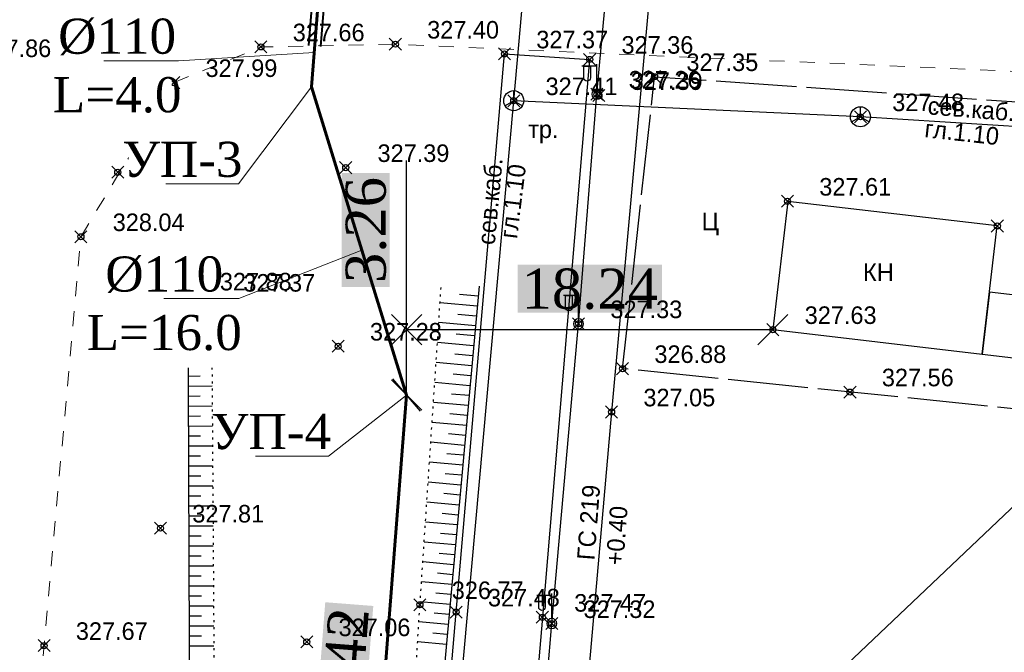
# Model space of a CAD drawing. Header units: metres. Extents: x 703769 to 722343, y 4313031 to 4317457.
# Tile 365 of 409: x 708334 to 708383, y 4316245 to 4316277. Entities that reach past the tile are written whole.
import ezdxf
from ezdxf import colors
from ezdxf.entities.mleader import LeaderData, LeaderLine
from ezdxf.math import Vec2, Vec3

# ---------------------------------------------------------------- set-up
doc = ezdxf.new("R2010")
doc.units = ezdxf.units.M
doc.header["$LTSCALE"] = 0.5
doc.header["$PDMODE"] = 35
doc.header["$PDSIZE"] = 0.3
for name, pattern in [('Auto_Street_NotBorder_Line_m1', [3, 1.5, -1.5]), ('ДОРОГИ_СТРОЯЩ', [9, 8, -1]), ('Контура низ откосов  Штриховая 0.1-0.5 - - - - - - -', [0.6, 0.1, -0.5])]:
    doc.linetypes.add(name, pattern=pattern)
for name, color, linetype in [('(004) Точки рельефа', 7, 'Continuous'), ('(007) Здания', 7, 'Continuous'), ('(011) Колодцы', 7, 'Continuous'), ('(013) Газ', 30, 'ИК_Газопровод -------г--------'), ('(016) Кабель', 1, 'Continuous'), ('(019) Связь', 3, 'ИК_КАБ_СВЯЗИ'), ('(022) Возд. Линии', 7, 'Continuous'), ('(025) Дорога', 7, 'Continuous'), ('(035) Откосы', 7, 'Continuous')]:
    doc.layers.add(name, color=color, linetype=linetype)
doc.layers.add('AUTO#_ROADS_EXIST_L', color=7, linetype='Continuous', lineweight=15, true_color=0x000000)
doc.layers.add('ВК_В1', color=134, linetype='Continuous', lineweight=40)
doc.styles.add('BM-431', font='txt')
doc.styles.add('D-431', font='txt')
doc.styles.add('Interproekt', font='isocpeur.ttf', dxfattribs={"width": 0.95, "oblique": 15})
doc.styles.add('P-131', font='txt')
doc.styles.get("Standard").update_dxf_attribs({"font": 'times.ttf'})
doc.linetypes.add('GAZ_VOZDUSH', pattern='A,1,-2,["~",Standard,S=3,R=0,X=-1.5,Y=-1.5],-1,10', length=14)
doc.linetypes.add('ИК_Газопровод -------г--------', pattern='A,9,-0.6,["Г",Standard,S=1.2,R=0,X=0,Y=-0.6],-1.2', length=10.8)
doc.linetypes.add('ИК_КАБ_СВЯЗИ', pattern='A,4,["o",Standard,S=0.5,R=0,X=0,Y=-0.125],4,-2', length=10)
doc.linetypes.add('ИК_Э_КАБ_НН', pattern='A,8,-2,["<",Standard,S=1,R=0,X=0,Y=-0.5],8,[">",Standard,S=1,R=0,X=-0.5,Y=-0.5],-2', length=20)
doc.dimstyles.new('300', dxfattribs={"dimtxt": 2, "dimasz": 1.5, "dimexe": 0, "dimexo": 0, "dimgap": 1, "dimtad": 1, "dimzin": 0, "dimdsep": 46, "dimtxsty": 'Standard', "dimblk": 'OBLIQUE', "dimcen": 0, "dimclrd": 1, "dimclre": 1, "dimclrt": 1, "dimadec": 1, "dimazin": 0, "dimtfac": 1, "dimtofl": 0, "dimtmove": 0, "dimatfit": 3, "dimfxl": 3, "dimtfill": 2, "dimtfillclr": 7, "dimtolj": 1, "dimtzin": 0, "dimlwd": 25, "dimlwe": -1, "dimarcsym": 0})

# ---------------------------------------------------------------- blocks, each defined once
blk = doc.blocks.new('f')
at = {"layer": '(022) Возд. Линии'}
for points in [[(0, 0.25), (0, 1.5)], [(0, 1.4), (0.75, 1.4)]]:
    blk.add_lwpolyline(points, dxfattribs=at)
blk.add_lwpolyline([(0.4875, 0.65), (0.4875, 0.65, 0.4142136), (0.65, 0.8125), (0.65, 1.4), (0.325, 1.4), (0.325, 0.8125, 0.4142136)], format="xyb", close=True, dxfattribs=at)
blk.add_circle((0, 0), 0.25, dxfattribs=at)
blk = doc.blocks.new('_Dot')
at = {"color": 0, "linetype": 'ByBlock', "lineweight": -2}
blk.add_line((-0.5, 0), (-1, 0), dxfattribs=at)
at = {"color": 0, "linetype": 'ByBlock', "const_width": 0.5}
blk.add_lwpolyline([(-0.25, 0, 1), (0.25, 0, 1)], format="xyb", close=True, dxfattribs=at)
blk = doc.blocks.new('_Oblique')
at = {"color": 0, "linetype": 'ByBlock', "lineweight": -2}
blk.add_line((-0.5, -0.5), (0.5, 0.5), dxfattribs=at)
blk = doc.blocks.new('*D538')
at = {"color": 1, "lineweight": 25, "transparency": 16777216}
blk.add_line((708353.557, 4316257.858), (708351.352, 4316229.524), dxfattribs=at)
at = {"layer": 'Defpoints', "color": 0, "lineweight": 40, "transparency": 16777216}
for p in [(708353.557, 4316257.858), (708351.352, 4316229.524), (708351.352, 4316229.524)]:
    blk.add_point(p, dxfattribs=at)
at = {"color": 1, "lineweight": 25, "transparency": 16777216, "xscale": 1.5, "yscale": 1.5, "zscale": 1.5}
for p, rotation in [((708353.557, 4316257.858), 85.55011524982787), ((708351.352, 4316229.524), 265.5501152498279)]:
    blk.add_blockref('_Oblique', p, dxfattribs=dict(at, rotation=rotation))
at = {"color": 1, "lineweight": 40, "transparency": 16777216, "insert": (708350.441, 4316243.848), "char_height": 2, "attachment_point": 5, "rotation": 85.5501, "bg_fill": 1, "box_fill_scale": 1.1, "bg_fill_color": 7, "bg_fill_true_color": 16777215, "bg_fill_transparency": 0}
blk.add_mtext('\\A1;28.42', dxfattribs=at)
blk = doc.blocks.new('*D593')
at = {"color": 1, "lineweight": 25, "transparency": 16777216}
for p, q in [((708353.557, 4316261.116), (708353.557, 4316269.55)), ((708353.557, 4316257.858), (708353.557, 4316261.116))]:
    blk.add_line(p, q, dxfattribs=at)
at = {"layer": 'Defpoints', "color": 0, "lineweight": 40, "transparency": 16777216}
for p in [(708353.557, 4316261.116, 327.331), (708353.557, 4316261.116), (708353.557, 4316257.858)]:
    blk.add_point(p, dxfattribs=at)
at = {"color": 1, "lineweight": 25, "transparency": 16777216, "xscale": 1.5, "yscale": 1.5, "zscale": 1.5}
for p, rotation in [((708353.557, 4316261.116), 90), ((708353.557, 4316257.858), 270)]:
    blk.add_blockref('_Oblique', p, dxfattribs=dict(at, rotation=rotation))
at = {"color": 1, "lineweight": 40, "transparency": 16777216, "insert": (708351.537, 4316266.083), "char_height": 2, "attachment_point": 5, "rotation": 90, "bg_fill": 1, "box_fill_scale": 1.1, "bg_fill_color": 7, "bg_fill_true_color": 16777215, "bg_fill_transparency": 0}
blk.add_mtext('\\A1;3.26', dxfattribs=at)
blk = doc.blocks.new('*D594')
at = {"color": 1, "lineweight": 25, "transparency": 16777216}
blk.add_line((708353.557, 4316261.116), (708371.802, 4316261.116), dxfattribs=at)
at = {"layer": 'Defpoints', "color": 0, "lineweight": 40, "transparency": 16777216}
for p in [(708353.557, 4316261.116), (708371.802, 4316261.116, 327.331), (708371.802, 4316261.116)]:
    blk.add_point(p, dxfattribs=at)
at = {"color": 1, "lineweight": 25, "transparency": 16777216, "xscale": 1.5, "yscale": 1.5, "zscale": 1.5, "rotation": 180}
blk.add_blockref('_Oblique', (708353.557, 4316261.116), dxfattribs=at)
at = {"color": 1, "lineweight": 25, "transparency": 16777216, "xscale": 1.5, "yscale": 1.5, "zscale": 1.5}
blk.add_blockref('_Oblique', (708371.802, 4316261.116), dxfattribs=at)
at = {"color": 1, "lineweight": 40, "transparency": 16777216, "insert": (708362.68, 4316263.136), "char_height": 2, "attachment_point": 5, "bg_fill": 1, "box_fill_scale": 1.1, "bg_fill_color": 7, "bg_fill_true_color": 16777215, "bg_fill_transparency": 0}
blk.add_mtext('\\A1;18.24', dxfattribs=at)

msp = doc.modelspace()

# ---------------------------------------------------------------- linework, layer by layer
at = {"layer": '(007) Здания', "elevation": 327.331}
for points in [[(708371.802, 4316261.116), (708382.231, 4316259.889), (708382.983, 4316266.284), (708372.554, 4316267.511)], [(708382.231, 4316259.889), (708385.206, 4316259.539), (708385.57, 4316262.634), (708382.595, 4316262.984)]]:
    msp.add_lwpolyline(points, close=True, dxfattribs=at)
at = {"layer": '(011) Колодцы'}
for points, elevation in [([(708358.891, 4316272.529), (708358.891, 4316273.029)], 325.431), ([(708358.891, 4316272.529), (708358.891, 4316273.029)], 325.431), ([(708358.891, 4316272.529), (708358.458, 4316272.279)], 325.431), ([(708358.891, 4316272.529), (708358.458, 4316272.279)], 325.431), ([(708358.891, 4316272.529), (708359.324, 4316272.279)], 325.431), ([(708358.891, 4316272.529), (708359.324, 4316272.279)], 325.431), ([(708376.161, 4316271.726), (708376.161, 4316272.226)], 327.19), ([(708376.161, 4316271.726), (708375.728, 4316271.476)], 327.19), ([(708376.161, 4316271.726), (708376.594, 4316271.476)], 327.19)]:
    msp.add_lwpolyline(points, dxfattribs=dict(at, elevation=elevation))
for centre in [(708358.891, 4316272.529, 325.431), (708358.891, 4316272.529, 325.431), (708376.161, 4316271.726, 327.19)]:
    msp.add_circle(centre, 0.5, dxfattribs=at)
at = {"layer": '(013) Газ', "linetype": 'GAZ_VOZDUSH', "elevation": 326.563, "flags": 128}
msp.add_lwpolyline([(708369.81, 4316319.615), (708369.113, 4316312.733), (708366.425, 4316286.185), (708363.766, 4316257.013), (708357.682, 4316187.736), (708355.055, 4316156.194), (708352.677, 4316127.049)], dxfattribs=at)
at = {"layer": '(016) Кабель', "linetype": 'ИК_Э_КАБ_НН', "elevation": 326.597, "flags": 128}
msp.add_lwpolyline([(708249.985, 4314981.479), (708250.82, 4314994.453), (708251.559, 4315005.82), (708252.37, 4315018.441), (708253.053, 4315029.231), (708253.787, 4315042.038), (708254.637, 4315054.862), (708255.635, 4315071.329), (708256.598, 4315086.747), (708257.467, 4315101.098), (708258.354, 4315115.971), (708259.411, 4315132.067), (708260.336, 4315147.885), (708261.397, 4315163.669), (708264.541, 4315183.982), (708266.176, 4315199.034), (708267.362, 4315213.475), (708268.374, 4315229.02), (708269.845, 4315242.198), (708271.828, 4315255.337), (708273.674, 4315269.524), (708275.505, 4315283.281), (708277.38, 4315297.394), (708281.752, 4315326.597), (708283.598, 4315341.056), (708285.41, 4315355.306), (708287.069, 4315373.866), (708288.446, 4315388.958), (708289.84, 4315403.858), (708291.182, 4315418.537), (708292.537, 4315433.784), (708294.032, 4315449.283), (708295.507, 4315463.66), (708296.078, 4315478.064), (708297.37, 4315493.303), (708298.657, 4315508.657), (708299.851, 4315523.654), (708301.076, 4315538.719), (708302.334, 4315553.605), (708303.538, 4315568.681), (708306.01, 4315599.024), (708308.439, 4315629.26), (708310.925, 4315659.518), (708314.819, 4315705.429), (708316.066, 4315721.797), (708317.423, 4315737.878), (708318.736, 4315752.964), (708319.999, 4315767.605), (708321.351, 4315784.629), (708322.651, 4315800.258), (708323.922, 4315814.9), (708325.202, 4315828.081), (708326.515, 4315842.883), (708327.984, 4315858.663), (708329.163, 4315872.867), (708330.365, 4315887.889), (708331.555, 4315902.908), (708332.679, 4315917.08), (708333.897, 4315932.711), (708335.115, 4315947.857), (708336.225, 4315962.741), (708337.469, 4315977.821), (708338.545, 4315992.145), (708339.663, 4316007.377), (708340.941, 4316022.682), (708342.079, 4316037.728), (708343.178, 4316052.432), (708344.309, 4316067.191), (708345.452, 4316082.234), (708346.637, 4316096.926), (708347.806, 4316111.892), (708349.626, 4316127.437), (708351.153, 4316141.846), (708352.719, 4316156.666), (708355.709, 4316187.043), (708356.969, 4316201.735), (708358.286, 4316216.561), (708359.517, 4316231.321), (708360.786, 4316246.466), (708362.123, 4316261.412), (708363.033, 4316272.851), (708364.289, 4316286.262), (708365.798, 4316301.906), (708367.145, 4316317.788)], dxfattribs=at)
at = {"layer": '(019) Связь', "flags": 128}
for points, elevation in [([(708355.083, 4316230.156), (708358.891, 4316272.529), (708363.142, 4316320.223)], 325.431), ([(708847.338, 4316246.716), (708654.543, 4316254.172), (708654.543, 4316254.172), (708376.161, 4316271.726), (708358.891, 4316272.529)], 327.19)]:
    msp.add_lwpolyline(points, dxfattribs=dict(at, elevation=elevation))
at = {"layer": '(019) Связь', "color": 0, "linetype": 'Continuous', "elevation": 325.431, "flags": 128}
msp.add_lwpolyline([(708358.134, 4316229.662), (708358.25, 4316228.054), (708400.891, 4316268.554), (708404.726, 4316302.724)], dxfattribs=at)
at = {"layer": '(025) Дорога', "elevation": 327.122, "flags": 128}
msp.add_lwpolyline([(708336.634, 4316174.283), (708336.869, 4316177.246), (708345.184, 4316176.697), (708344.621, 4316169.413), (708349.196, 4316169.207), (708350.834, 4316187.009), (708353.593, 4316218.726), (708356.021, 4316247.039), (708358.429, 4316274.859), (708362.674, 4316274.587), (708360.317, 4316246.782), (708357.78, 4316217.202), (708355.389, 4316189.657), (708352.196, 4316156.495), (708348.884, 4316125.194), (708344.61, 4316125.522), (708347.942, 4316156.857), (708348.952, 4316166.884), (708344.436, 4316167.042), (708343.944, 4316160.479), (708335.67, 4316161.063), (708335.721, 4316164.081)], dxfattribs=at)
at = {"layer": '(025) Дорога', "linetype": 'ДОРОГИ_СТРОЯЩ', "elevation": 327.227, "flags": 128}
msp.add_lwpolyline([(708386.975, 4316256.845), (708364.314, 4316259.172), (708365.909, 4316273.726), (708387.933, 4316272.195), (708386.975, 4316256.845)], dxfattribs=at)
at = {"layer": '(035) Откосы'}
for p, q in [((708357.117, 4316262.788, -0.295), (708356.185, 4316262.872, -0.295)), ((708342.668, 4316262.291, 327.416), (708343.838, 4316262.296, 327.416)), ((708357.072, 4316262.292, -0.295), (708355.221, 4316262.46, -0.295)), ((708342.67, 4316261.793, 327.416), (708343.256, 4316261.795, 327.416)), ((708357.027, 4316261.796, -0.295), (708356.107, 4316261.879, -0.295)), ((708342.672, 4316261.295, 327.416), (708343.845, 4316261.3, 327.416)), ((708356.982, 4316261.3, -0.295), (708355.155, 4316261.466, -0.295)), ((708342.674, 4316260.797, 327.416), (708343.261, 4316260.799, 327.416)), ((708356.936, 4316260.804, -0.295), (708356.029, 4316260.886, -0.295)), ((708342.677, 4316260.299, 327.416), (708343.851, 4316260.304, 327.416)), ((708356.891, 4316260.308, -0.295), (708355.088, 4316260.472, -0.295)), ((708342.679, 4316259.801, 327.416), (708343.267, 4316259.803, 327.416)), ((708356.846, 4316259.812, -0.295), (708355.951, 4316259.894, -0.295)), ((708342.681, 4316259.303, 327.416), (708343.858, 4316259.308, 327.416)), ((708356.801, 4316259.316, -0.295), (708355.022, 4316259.478, -0.295)), ((708342.683, 4316258.805, 327.416), (708343.272, 4316258.807, 327.416)), ((708356.756, 4316258.82, -0.295), (708355.873, 4316258.901, -0.295)), ((708342.685, 4316258.307, 327.416), (708343.865, 4316258.312, 327.416)), ((708356.711, 4316258.324, -0.295), (708354.956, 4316258.484, -0.295)), ((708342.687, 4316257.809, 327.416), (708343.278, 4316257.811, 327.416)), ((708356.666, 4316257.828, -0.295), (708355.795, 4316257.908, -0.295)), ((708342.689, 4316257.31, 327.416), (708343.871, 4316257.316, 327.416)), ((708356.621, 4316257.332, -0.295), (708354.89, 4316257.49, -0.295)), ((708342.691, 4316256.812, 327.416), (708343.283, 4316256.815, 327.416)), ((708356.576, 4316256.837, -0.295), (708355.716, 4316256.915, -0.295)), ((708342.694, 4316256.314, 327.416), (708343.878, 4316256.319, 327.416)), ((708356.531, 4316256.341, -0.295), (708354.824, 4316256.496, -0.295)), ((708356.485, 4316255.845, -0.295), (708355.638, 4316255.922, -0.295)), ((708342.696, 4316255.816, 327.416), (708343.289, 4316255.819, 327.416)), ((708356.44, 4316255.349, -0.295), (708354.758, 4316255.502, -0.295)), ((708342.698, 4316255.318, 327.416), (708343.885, 4316255.323, 327.416)), ((708356.395, 4316254.853, -0.295), (708355.56, 4316254.929, -0.295)), ((708342.7, 4316254.82, 327.416), (708343.294, 4316254.823, 327.416)), ((708356.35, 4316254.357, -0.295), (708354.692, 4316254.508, -0.295)), ((708342.702, 4316254.322, 327.416), (708343.891, 4316254.327, 327.416)), ((708356.305, 4316253.861, -0.295), (708355.482, 4316253.936, -0.295)), ((708342.704, 4316253.824, 327.416), (708343.3, 4316253.827, 327.416)), ((708356.26, 4316253.365, -0.295), (708354.626, 4316253.514, -0.295)), ((708342.706, 4316253.326, 327.416), (708343.898, 4316253.331, 327.416)), ((708356.215, 4316252.869, -0.295), (708355.404, 4316252.943, -0.295)), ((708342.708, 4316252.828, 327.416), (708343.305, 4316252.831, 327.416)), ((708356.17, 4316252.373, -0.295), (708354.56, 4316252.52, -0.295)), ((708342.711, 4316252.33, 327.416), (708343.905, 4316252.335, 327.416)), ((708356.125, 4316251.877, -0.295), (708355.326, 4316251.95, -0.295)), ((708342.713, 4316251.832, 327.416), (708343.31, 4316251.835, 327.416)), ((708356.08, 4316251.381, -0.295), (708354.494, 4316251.526, -0.295)), ((708342.715, 4316251.334, 327.416), (708343.912, 4316251.339, 327.416)), ((708356.034, 4316250.885, -0.295), (708355.248, 4316250.957, -0.295)), ((708342.717, 4316250.836, 327.416), (708343.316, 4316250.839, 327.416)), ((708355.989, 4316250.39, -0.295), (708354.428, 4316250.532, -0.295)), ((708342.719, 4316250.338, 327.416), (708343.918, 4316250.343, 327.416)), ((708355.944, 4316249.894, -0.295), (708355.17, 4316249.964, -0.295)), ((708342.721, 4316249.84, 327.416), (708343.321, 4316249.843, 327.416)), ((708355.899, 4316249.398, -0.295), (708354.362, 4316249.537, -0.295)), ((708342.723, 4316249.342, 327.416), (708343.925, 4316249.347, 327.416)), ((708355.854, 4316248.902, -0.295), (708355.091, 4316248.971, -0.295)), ((708342.725, 4316248.844, 327.416), (708343.327, 4316248.846, 327.416)), ((708355.809, 4316248.406, -0.295), (708354.296, 4316248.543, -0.295)), ((708342.728, 4316248.346, 327.416), (708343.932, 4316248.351, 327.416)), ((708342.73, 4316247.848, 327.416), (708343.332, 4316247.85, 327.416)), ((708355.719, 4316247.414, -0.295), (708354.23, 4316247.549, -0.295)), ((708355.764, 4316247.91, -0.295), (708355.013, 4316247.978, -0.295)), ((708342.732, 4316247.35, 327.416), (708343.938, 4316247.355, 327.416)), ((708342.734, 4316246.852, 327.416), (708343.338, 4316246.854, 327.416)), ((708355.629, 4316246.422, -0.295), (708354.167, 4316246.555, -0.295)), ((708355.674, 4316246.918, -0.295), (708354.936, 4316246.985, -0.295)), ((708342.736, 4316246.354, 327.416), (708343.945, 4316246.359, 327.416)), ((708342.738, 4316245.856, 327.416), (708343.343, 4316245.858, 327.416)), ((708355.538, 4316245.43, -0.295), (708354.105, 4316245.561, -0.295)), ((708355.583, 4316245.926, -0.295), (708354.86, 4316245.992, -0.295)), ((708342.74, 4316245.358, 327.416), (708343.952, 4316245.363, 327.416))]:
    msp.add_line(p, q, dxfattribs=at)
at = {"layer": '(035) Откосы', "linetype": 'Контура низ откосов  Штриховая 0.1-0.5 - - - - - - -'}
for points, elevation in [([(708348.623, 4316178.652), (708349.594, 4316188.753), (708352.471, 4316219.283), (708354.22, 4316247.404), (708355.284, 4316263.408)], -0.295), ([(708342.666, 4316262.789), (708343.835, 4316262.733), (708344.012, 4316236.398), (708341.215, 4316225.196), (708338.187, 4316179.642), (708335.735, 4316179.713)], 327.416)]:
    msp.add_lwpolyline(points, dxfattribs=dict(at, elevation=elevation))
at = {"layer": '(035) Откосы', "flags": 128}
for points, elevation in [([(708357.162, 4316263.284), (708357.162, 4316263.284), (708355.46, 4316244.567), (708353.247, 4316218.002), (708350.246, 4316185.678), (708349.674, 4316178.461)], -0.295), ([(708335.735, 4316179.713), (708339.562, 4316225.047), (708342.777, 4316236.765), (708342.666, 4316262.789)], 327.416)]:
    msp.add_lwpolyline(points, dxfattribs=dict(at, elevation=elevation))
at = {"color": 7, "lineweight": 60, "flags": 128}
msp.add_lwpolyline([(708357.248, 4316377.175), (708348.812, 4316273.22), (708353.557, 4316257.858), (708353.557, 4316257.858), (708347.85, 4316184.516), (708345.678, 4316161.373), (708341.109, 4316137.997), (708335.61, 4316072.004), (708331.974, 4316031.837), (708328.458, 4315988.492), (708323.014, 4315931.637), (708323.014, 4315931.637), (708318.91, 4315884.75), (708318.91, 4315884.75), (708310.198, 4315791.027), (708310.198, 4315791.027), (708309.338, 4315780.95), (708304.899, 4315683.04), (708304.899, 4315683.04), (708296.663, 4315617.1)], dxfattribs=at)
at = {"color": 1, "lineweight": 40, "flags": 128}
for points in [[(708348.679, 4316275.286), (708349.583, 4316286.396)], [(708349.277, 4316275.237), (708350.181, 4316286.348)]]:
    msp.add_lwpolyline(points, dxfattribs=at)
at = {"color": 0, "linetype": 'ByBlock', "lineweight": -2, "transparency": 16777216}
for p in [(708346.297, 4316275.207, 327.661), (708352.994, 4316275.344, 327.399), (708358.429, 4316274.859, 327.37), (708362.674, 4316274.587, 327.363), (708365.909, 4316273.726, 327.352), (708341.951, 4316273.428, 327.99), (708363.033, 4316272.851, 327.255), (708363.137, 4316272.781, 327.386), (708358.891, 4316272.529, 327.408), (708376.161, 4316271.726, 327.485), (708339.166, 4316268.962, 328.126), (708350.52, 4316269.191, 327.39), (708372.527, 4316267.514, 327.608), (708382.983, 4316266.284, 327.594), (708337.329, 4316265.747, 328.045), (708342.666, 4316262.789, 327.885), (708343.835, 4316262.733, 327.372), (708362.123, 4316261.412, 327.329), (708371.802, 4316261.116, 327.626), (708350.143, 4316260.29, 327.279), (708364.314, 4316259.172, 326.884), (708375.644, 4316258.008, 327.556), (708363.766, 4316257.013, 327.05), (708341.292, 4316251.222, 327.81), (708354.22, 4316247.404, 326.772), (708356.021, 4316247.039, 327.484), (708360.317, 4316246.782, 327.467), (708360.786, 4316246.466, 327.316), (708335.492, 4316245.368, 327.666), (708348.578, 4316245.554, 327.064)]:
    msp.add_point(p, dxfattribs=at)
at = {"layer": 'AUTO#_ROADS_EXIST_L', "linetype": 'Auto_Street_NotBorder_Line_m1', "lineweight": 15, "elevation": -0.295, "flags": 128}
msp.add_lwpolyline([(708390.37, 4316273.7), (708352.994, 4316275.344), (708346.297, 4316275.207), (708341.951, 4316273.428), (708337.329, 4316265.747), (708330.024, 4316184.714), (708325.141, 4316127.253), (708329.905, 4316125.26), (708353.07, 4316123.926)], dxfattribs=at)

# ---------------------------------------------------------------- block references
at = {"layer": '(022) Возд. Линии', "xscale": -1}
for p in [(708363.033, 4316272.851, 326.597), (708362.123, 4316261.412, 326.597), (708360.786, 4316246.466, 326.597)]:
    msp.add_blockref('f', p, dxfattribs=at)

# ---------------------------------------------------------------- texts
at = {"layer": '(004) Точки рельефа', "style": 'D-431'}
for s, p in [('327.40', (708354.58, 4316275.626, 327.399)), ('327.66', (708347.883, 4316275.492, 327.661)), ('327.37', (708360.015, 4316275.138, 327.37)), ('327.86', (708332.272, 4316274.704, 327.857)), ('327.36', (708364.26, 4316274.872, 327.363)), ('327.99', (708343.537, 4316273.712, 327.99)), ('327.35', (708367.495, 4316274.007, 327.352)), ('327.26', (708364.619, 4316273.136, 327.255)), ('327.41', (708360.477, 4316272.808, 327.408)), ('327.39', (708364.723, 4316273.065, 327.386)), ('327.48', (708377.747, 4316272.009, 327.485)), ('328.13', (708340.752, 4316269.245, 328.126)), ('327.39', (708352.106, 4316269.475, 327.39)), ('327.61', (708374.113, 4316267.799, 327.608)), ('328.04', (708338.915, 4316266.031, 328.045)), ('327.88', (708344.252, 4316263.072, 327.885)), ('327.37', (708345.421, 4316263.012, 327.372)), ('327.33', (708363.709, 4316261.691, 327.329)), ('327.63', (708373.388, 4316261.401, 327.626)), ('327.28', (708351.729, 4316260.574, 327.279)), ('326.88', (708365.9, 4316259.457, 326.884)), ('327.56', (708377.231, 4316258.294, 327.556)), ('327.05', (708365.352, 4316257.295, 327.05)), ('327.81', (708342.878, 4316251.505, 327.81)), ('326.77', (708355.806, 4316247.689, 326.772)), ('327.48', (708357.607, 4316247.322, 327.484)), ('327.47', (708361.903, 4316247.061, 327.467)), ('327.32', (708362.372, 4316246.745, 327.316)), ('327.67', (708337.078, 4316245.654, 327.666)), ('327.06', (708350.164, 4316245.84, 327.064))]:
    msp.add_text(s, height=0.875, dxfattribs=at).set_placement(p)
at = {"layer": '(007) Здания', "style": 'P-131'}
msp.add_text('КН', height=0.88, dxfattribs=at).set_placement((708376.29, 4316263.536, -0.295))
at = {"layer": '(013) Газ', "color": 0, "linetype": 'Continuous', "style": 'D-431'}
for s, p in [('ГС 219', (708362.914, 4316249.603, -0.295)), ('+0.40', (708364.345, 4316249.342, -0.295))]:
    msp.add_text(s, height=0.875, rotation=85.6526, dxfattribs=at).set_placement(p)
at = {"layer": '(019) Связь', "color": 0, "linetype": 'Continuous', "style": 'D-431'}
for s, rotation, p in [('сев.каб.', 355.462, (708379.49, 4316271.85, 327.19)), ('гл.1.10', 353.7495, (708379.327, 4316270.715, 327.19)), ('сев.каб.', 84.6671, (708357.943, 4316265.315, 325.431)), ('гл.1.10', 82.9546, (708359.052, 4316265.62, 325.431))]:
    msp.add_text(s, height=0.875, rotation=rotation, dxfattribs=at).set_placement(p)
at = {"layer": '(025) Дорога', "style": 'BM-431'}
msp.add_text('тр.', height=0.875, dxfattribs=at).set_placement((708359.61, 4316270.668, -0.295))
at = {"layer": '(025) Дорога', "linetype": 'ДОРОГИ_СТРОЯЩ', "style": 'BM-431'}
msp.add_text('Ц', height=0.875, dxfattribs=at).set_placement((708368.25, 4316266.073, -0.295))

# ---------------------------------------------------------------- dimensions: what is measured, and where the dimension line sits
at = {"color": 1, "lineweight": 40}
dim = msp.add_aligned_dim(p1=(708353.5573, 4316261.1159), p2=(708371.802, 4316261.1159, 327.331), distance=0, dimstyle='300', dxfattribs=at)
dim.commit()
dim.dimension.update_dxf_attribs({"geometry": '*D594', "text_midpoint": (708362.6797, 4316263.1361)})

# ---------------------------------------------------------------- next in the draw order: leaders
at = {"layer": 'ВК_В1', "color": 7, "lineweight": 13}
ml = msp.add_multileader_mtext('Standard', dxfattribs=at)
ml.set_content('{\\fTimes New Roman|b0|i0|c204|p18;\\Q0;\\W1;УП-\\fTimes New Roman|b0|i0|c0|p18;3}', color=7, style='Interproekt')
ml.set_leader_properties(color=256, linetype='Continuous', lineweight=13)
ml.set_arrow_properties(name='DOT')
ml.build(insert=Vec2(0, 0))
ml.multileader.update_dxf_attribs({"text_left_attachment_type": 6, "text_right_attachment_type": 6, "dogleg_length": 0, "arrow_head_size": 0.00144})
ctx = ml.context
ctx.base_point, ctx.char_height, ctx.arrow_head_size, ctx.landing_gap_size, ctx.plane_origin = Vec3(708339.583, 4316268.383), 1.75, 0.00144, 0.0008, Vec3(709209.63, 4316309.146)
ctx.left_attachment, ctx.right_attachment, ctx.text_align_type = 6, 6, 1
notes = []
notes.append((ctx, [(1, (1, 1, 0), (708345.185, 4316268.383), (-1, 0), 0, [(0, [(708348.812, 4316273.22)], 0, [])])]))
ctx.mtext.insert, ctx.mtext.rotation, ctx.mtext.width, ctx.mtext.alignment, ctx.mtext.flow_direction = Vec3(708342.384, 4316270.483), 6.283185, 3.59135, 2, 5
ctx.mtext.has_bg_fill, ctx.mtext.bg_color, ctx.mtext.bg_scale_factor, ctx.mtext.bg_transparency, ctx.mtext.use_window_bg_color = 1, -1027028792, 1.5, 0, 1
ml = msp.add_multileader_mtext('Standard', dxfattribs=at)
ml.set_content('{\\fTimes New Roman|b0|i0|c204|p18;\\Q0;\\W1;%%C\\fTimes New Roman|b0|i0|c0|p18;11\\fTimes New Roman|b0|i0|c204|p18;0\\fTimes New Roman|b0|i0|c0|p18;\\P\\fTimes New Roman|b0|i0|c204|p18;L=\\fTimes New Roman|b0|i0|c0|p18;16\\fTimes New Roman|b0|i0|c204|p18;.0}', color=7, style='Interproekt')
ml.set_leader_properties(color=256, linetype='Continuous', lineweight=13)
ml.set_arrow_properties(name='DOT')
ml.build(insert=Vec2(0, 0))
ml.multileader.update_dxf_attribs({"text_left_attachment_type": 6, "text_right_attachment_type": 6, "dogleg_length": 0, "arrow_head_size": 0.00144})
ctx = ml.context
ctx.base_point, ctx.char_height, ctx.arrow_head_size, ctx.landing_gap_size, ctx.plane_origin = Vec3(708337.774, 4316262.666), 1.75, 0.00144, 0.0008, Vec3(709209.211, 4316306.218)
ctx.left_attachment, ctx.right_attachment, ctx.text_align_type = 6, 6, 1
notes.append((ctx, [(1, (1, 1, 0), (708345.19, 4316262.666), (-1, 0), 0, [(0, [(708351.325, 4316265.084)], 0, [])])]))
ctx.mtext.insert, ctx.mtext.rotation, ctx.mtext.width, ctx.mtext.alignment, ctx.mtext.flow_direction = Vec3(708341.482, 4316264.766), 6.283185, 3.68501, 2, 5
ctx.mtext.has_bg_fill, ctx.mtext.bg_color, ctx.mtext.bg_scale_factor, ctx.mtext.bg_transparency, ctx.mtext.use_window_bg_color = 1, -1027028792, 1.5, 0, 1
ml = msp.add_multileader_mtext('Standard', dxfattribs=at)
ml.set_content('{\\fTimes New Roman|b0|i0|c204|p18;\\Q0;\\W1;УП-\\fTimes New Roman|b0|i0|c0|p18;4}', color=7, style='Interproekt')
ml.set_leader_properties(color=256, linetype='Continuous', lineweight=13)
ml.set_arrow_properties(name='DOT')
ml.build(insert=Vec2(0, 0))
ml.multileader.update_dxf_attribs({"text_left_attachment_type": 6, "text_right_attachment_type": 6, "dogleg_length": 0, "arrow_head_size": 0.00144})
ctx = ml.context
ctx.base_point, ctx.char_height, ctx.arrow_head_size, ctx.landing_gap_size, ctx.plane_origin = Vec3(708343.935, 4316254.815), 1.75, 0.00144, 0.0008, Vec3(709214.375, 4316293.784)
ctx.left_attachment, ctx.right_attachment, ctx.text_align_type = 6, 6, 1
notes.append((ctx, [(1, (1, 1, 0), (708349.662, 4316254.815), (-1, 0), 0, [(0, [(708353.557, 4316257.858)], 0, [])])]))
ctx.mtext.insert, ctx.mtext.rotation, ctx.mtext.width, ctx.mtext.alignment, ctx.mtext.flow_direction = Vec3(708346.798, 4316256.915), 6.283185, 3.59135, 2, 5
ctx.mtext.has_bg_fill, ctx.mtext.bg_color, ctx.mtext.bg_scale_factor, ctx.mtext.bg_transparency, ctx.mtext.use_window_bg_color = 1, -1027028792, 1.5, 0, 1
for ctx, leaders in notes:
    for number, flags, end, landing, length, lines in leaders:
        leader = LeaderData()
        leader.index, (leader.has_last_leader_line, leader.has_dogleg_vector, leader.attachment_direction) = number, flags
        leader.last_leader_point, leader.dogleg_vector, leader.dogleg_length = Vec3(end), Vec3(landing), length
        for number, points, colour, breaks in lines:
            line = LeaderLine()
            line.index, line.vertices, line.color, line.breaks = number, Vec3.list(points), colors.encode_raw_color(colour), breaks
            leader.lines.append(line)
        ctx.leaders.append(leader)

# ---------------------------------------------------------------- next in the draw order: dimensions: what is measured, and where the dimension line sits
at = {"color": 1, "lineweight": 40}
for p2, picture, middle in [((708353.557, 4316261.116, 327.331), '*D593', (708351.537, 4316266.083)), ((708351.352, 4316229.524), '*D538', (708350.441, 4316243.848))]:
    dim = msp.add_aligned_dim(p1=(708353.557, 4316257.858), p2=p2, distance=0, dimstyle='300', dxfattribs=at)
    dim.commit()
    dim.dimension.update_dxf_attribs({"geometry": picture, "text_midpoint": middle})

# ---------------------------------------------------------------- next in the draw order: leaders
at = {"layer": 'ВК_В1', "color": 7, "lineweight": 13}
ml = msp.add_multileader_mtext('Standard', dxfattribs=at)
ml.set_content('{\\fTimes New Roman|b0|i0|c204|p18;\\Q0;\\W1;%%C\\fTimes New Roman|b0|i0|c0|p18;11\\fTimes New Roman|b0|i0|c204|p18;0\\fTimes New Roman|b0|i0|c0|p18;\\P\\fTimes New Roman|b0|i0|c204|p18;L=\\fTimes New Roman|b0|i0|c0|p18;4\\fTimes New Roman|b0|i0|c204|p18;.0}', color=7, style='Interproekt')
ml.set_leader_properties(color=256, linetype='Continuous', lineweight=13)
ml.set_arrow_properties(name='DOT')
ml.build(insert=Vec2(0, 0))
ml.multileader.update_dxf_attribs({"text_left_attachment_type": 6, "text_right_attachment_type": 6, "dogleg_length": 0, "arrow_head_size": 0.00144})
ctx = ml.context
ctx.base_point, ctx.char_height, ctx.arrow_head_size, ctx.landing_gap_size, ctx.plane_origin = Vec3(708336.072, 4316274.519), 1.75, 0.00144, 0.0008, Vec3(709206.216, 4316318.071)
ctx.left_attachment, ctx.right_attachment, ctx.text_align_type = 6, 6, 1
notes = []
notes.append((ctx, [(1, (1, 1, 0), (708342.195, 4316274.519), (-1, 0), 0, [(0, [(708348.951, 4316274.931)], 0, [])])]))
ctx.mtext.insert, ctx.mtext.rotation, ctx.mtext.width, ctx.mtext.alignment, ctx.mtext.flow_direction = Vec3(708339.134, 4316276.619), 6.283185, 3.68501, 2, 5
ctx.mtext.has_bg_fill, ctx.mtext.bg_color, ctx.mtext.bg_scale_factor, ctx.mtext.bg_transparency, ctx.mtext.use_window_bg_color = 1, -1027028792, 1.5, 0, 1
for ctx, leaders in notes:
    for number, flags, end, landing, length, lines in leaders:
        leader = LeaderData()
        leader.index, (leader.has_last_leader_line, leader.has_dogleg_vector, leader.attachment_direction) = number, flags
        leader.last_leader_point, leader.dogleg_vector, leader.dogleg_length = Vec3(end), Vec3(landing), length
        for number, points, colour, breaks in lines:
            line = LeaderLine()
            line.index, line.vertices, line.color, line.breaks = number, Vec3.list(points), colors.encode_raw_color(colour), breaks
            leader.lines.append(line)
        ctx.leaders.append(leader)

doc.saveas('drawing.dxf')
